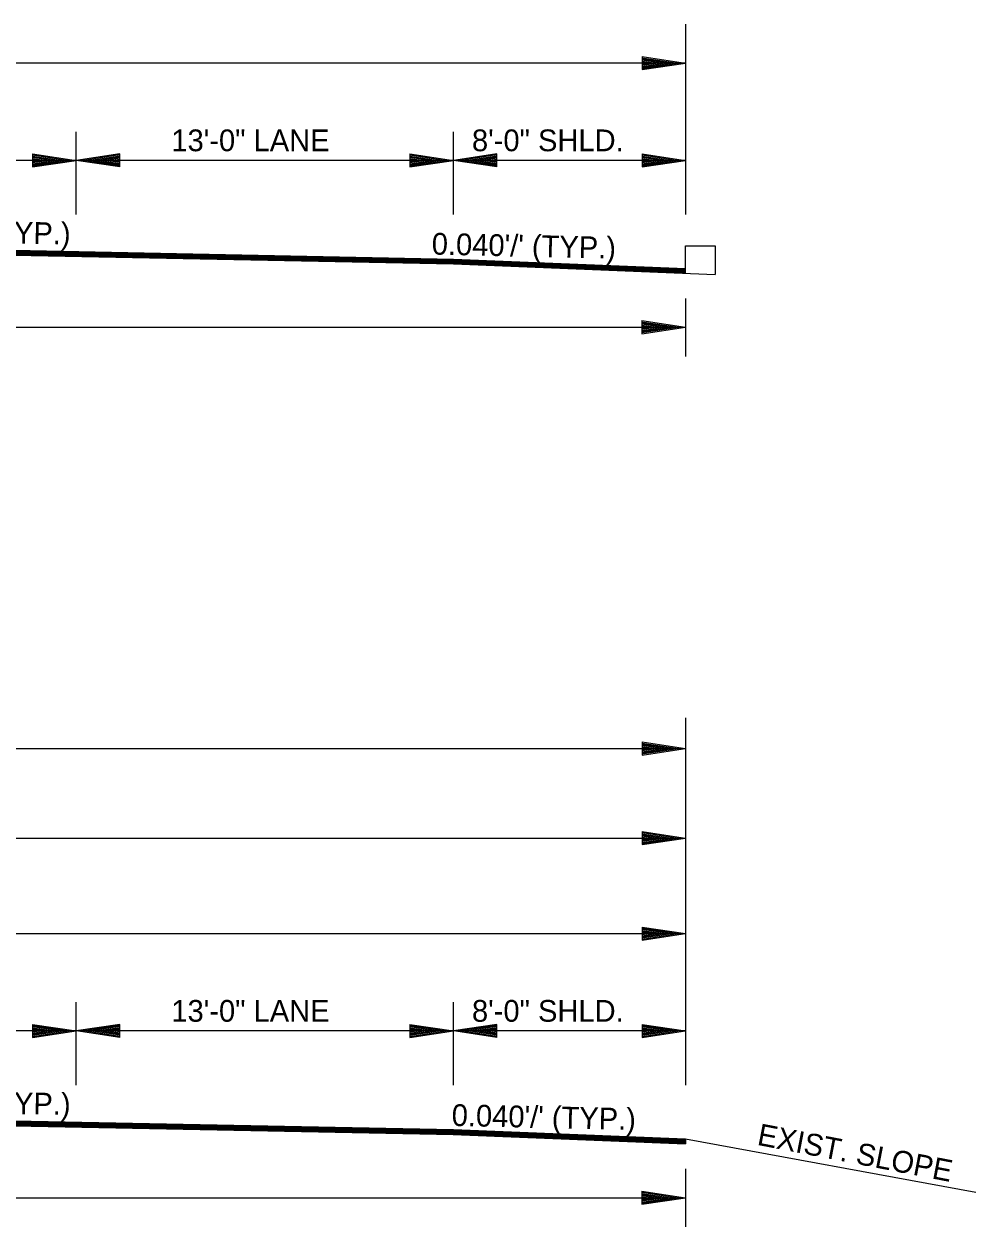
# Model space of a CAD drawing. Extents: x 542112 to 1930787, y -1968972 to 596640.
# Drawn here: x 544888 to 545216, y -1947929 to -1947514.5 of the extents above; entities that cross this region are included whole.
import ezdxf

# ---------------------------------------------------------------- set-up
doc = ezdxf.new("R2010")
doc.units = 0
doc.layers.add('R_Border', color=7, linetype='Continuous')
doc.layers.add('R_Draft', color=7, linetype='Continuous')

msp = doc.modelspace()

# ---------------------------------------------------------------- linework, layer by layer
at = {"layer": 'R_Border'}
for p, q in [((545115.93, -1947600.33), (545115.93, -1947590.92)), ((545115.93, -1947590.92), (545126.1, -1947590.92)), ((545126.1, -1947590.92), (545126.1, -1947600.74))]:
    msp.add_line(p, q, dxfattribs=at)
at = {"layer": 'R_Draft'}
for p, q in [((545115.93, -1947514.45), (545115.93, -1947580.11)), ((545100.93, -1947525.67), (545115.93, -1947527.92)), ((545100.93, -1947525.67), (545100.93, -1947530.17)), ((545100.93, -1947526.04), (545113.42, -1947527.92)), ((545100.93, -1947526.42), (545110.84, -1947527.92)), ((545100.93, -1947526.8), (545108.35, -1947527.92)), ((545115.93, -1947527.92), (544315.93, -1947527.92)), ((545100.93, -1947527.19), (545105.8, -1947527.92)), ((545100.93, -1947527.56), (545103.3, -1947527.92)), ((545100.93, -1947530.17), (545115.93, -1947527.92)), ((545100.93, -1947528.65), (545105.8, -1947527.92)), ((545100.93, -1947529.41), (545110.84, -1947527.92)), ((545100.93, -1947529.79), (545113.42, -1947527.92)), ((545100.93, -1947529.03), (545108.35, -1947527.92)), ((545100.93, -1947528.27), (545103.3, -1947527.92)), ((544905.93, -1947580.11), (544905.93, -1947551.56)), ((545035.93, -1947580.11), (545035.93, -1947551.56)), ((544890.93, -1947559.2), (544905.93, -1947561.45)), ((544890.93, -1947559.2), (544890.93, -1947563.7)), ((544890.93, -1947559.58), (544903.42, -1947561.45)), ((544890.93, -1947559.96), (544900.84, -1947561.45)), ((544920.93, -1947559.2), (544905.93, -1947561.45)), ((544920.93, -1947559.58), (544908.43, -1947561.45)), ((544920.93, -1947559.96), (544911.01, -1947561.45)), ((544920.93, -1947563.7), (544920.93, -1947559.2)), ((545020.93, -1947559.2), (545035.93, -1947561.45)), ((545020.93, -1947559.2), (545020.93, -1947563.7)), ((545020.93, -1947559.58), (545033.42, -1947561.45)), ((545020.93, -1947559.96), (545030.84, -1947561.45)), ((545050.93, -1947559.2), (545035.93, -1947561.45)), ((545050.93, -1947559.58), (545038.43, -1947561.45)), ((545050.93, -1947559.96), (545041.01, -1947561.45)), ((545050.93, -1947563.7), (545050.93, -1947559.2)), ((545100.93, -1947559.2), (545115.93, -1947561.45)), ((545100.93, -1947559.2), (545100.93, -1947563.7)), ((545100.93, -1947559.58), (545113.42, -1947561.45)), ((545100.93, -1947559.96), (545110.84, -1947561.45)), ((544905.93, -1947561.45), (544775.93, -1947561.45)), ((544890.93, -1947560.34), (544898.35, -1947561.45)), ((544890.93, -1947560.73), (544895.8, -1947561.45)), ((544890.93, -1947561.1), (544893.3, -1947561.45)), ((544890.93, -1947563.7), (544905.93, -1947561.45)), ((544890.93, -1947562.19), (544895.8, -1947561.45)), ((544890.93, -1947562.95), (544900.84, -1947561.45)), ((544890.93, -1947563.33), (544903.42, -1947561.45)), ((544890.93, -1947562.57), (544898.35, -1947561.45)), ((544890.93, -1947561.81), (544893.3, -1947561.45)), ((545035.93, -1947561.45), (544905.93, -1947561.45)), ((544920.93, -1947563.7), (544905.93, -1947561.45)), ((544920.93, -1947563.33), (544908.43, -1947561.45)), ((544920.93, -1947562.95), (544911.01, -1947561.45)), ((544920.93, -1947560.34), (544913.51, -1947561.45)), ((544920.93, -1947562.57), (544913.51, -1947561.45)), ((544920.93, -1947560.72), (544916.05, -1947561.45)), ((544920.93, -1947562.18), (544916.05, -1947561.45)), ((544920.93, -1947561.1), (544918.56, -1947561.45)), ((544920.93, -1947561.81), (544918.56, -1947561.45)), ((545020.93, -1947560.34), (545028.35, -1947561.45)), ((545020.93, -1947560.73), (545025.8, -1947561.45)), ((545020.93, -1947561.1), (545023.3, -1947561.45)), ((545020.93, -1947563.7), (545035.93, -1947561.45)), ((545020.93, -1947562.19), (545025.8, -1947561.45)), ((545020.93, -1947562.95), (545030.84, -1947561.45)), ((545020.93, -1947563.33), (545033.42, -1947561.45)), ((545020.93, -1947562.57), (545028.35, -1947561.45)), ((545020.93, -1947561.81), (545023.3, -1947561.45)), ((545115.93, -1947561.45), (545035.93, -1947561.45)), ((545050.93, -1947563.7), (545035.93, -1947561.45)), ((545050.93, -1947563.33), (545038.43, -1947561.45)), ((545050.93, -1947562.95), (545041.01, -1947561.45)), ((545050.93, -1947560.34), (545043.51, -1947561.45)), ((545050.93, -1947562.57), (545043.51, -1947561.45)), ((545050.93, -1947560.72), (545046.05, -1947561.45)), ((545050.93, -1947562.18), (545046.05, -1947561.45)), ((545050.93, -1947561.1), (545048.56, -1947561.45)), ((545050.93, -1947561.81), (545048.56, -1947561.45)), ((545100.93, -1947560.34), (545108.35, -1947561.45)), ((545100.93, -1947560.73), (545105.8, -1947561.45)), ((545100.93, -1947561.1), (545103.3, -1947561.45)), ((545100.93, -1947563.7), (545115.93, -1947561.45)), ((545100.93, -1947562.19), (545105.8, -1947561.45)), ((545100.93, -1947562.95), (545110.84, -1947561.45)), ((545100.93, -1947563.33), (545113.42, -1947561.45)), ((545100.93, -1947562.57), (545108.35, -1947561.45)), ((545100.93, -1947561.81), (545103.3, -1947561.45)), ((544715.93, -1947589.06), (545035.93, -1947595.46)), ((544715.9, -1947590.56), (545035.93, -1947596.96)), ((544715.9, -1947590.73), (545035.93, -1947597.13)), ((544715.91, -1947589.96), (545035.93, -1947596.36)), ((544715.91, -1947590.26), (545035.93, -1947596.66)), ((544715.92, -1947589.36), (545035.93, -1947595.76)), ((544715.92, -1947589.66), (545035.93, -1947596.06)), ((545035.93, -1947595.46), (545115.93, -1947598.66)), ((545035.93, -1947595.76), (545115.93, -1947598.96)), ((545035.93, -1947596.06), (545115.93, -1947599.26)), ((545035.93, -1947596.36), (545115.93, -1947599.56)), ((545035.93, -1947596.66), (545115.93, -1947599.86)), ((545035.93, -1947596.96), (545115.93, -1947600.16)), ((545035.93, -1947597.13), (545126.1, -1947600.74)), ((545115.93, -1947609), (545115.93, -1947629)), ((545100.91, -1947616.67), (545115.91, -1947618.92)), ((545100.91, -1947616.67), (545100.91, -1947621.17)), ((545100.91, -1947617.04), (545113.4, -1947618.92)), ((545100.91, -1947617.43), (545110.82, -1947618.92)), ((545100.91, -1947617.8), (545108.32, -1947618.92)), ((544315.93, -1947618.92), (545115.93, -1947618.92)), ((545100.91, -1947618.19), (545105.78, -1947618.92)), ((545100.91, -1947618.57), (545103.28, -1947618.92)), ((545100.91, -1947621.17), (545115.91, -1947618.92)), ((545100.91, -1947619.65), (545105.78, -1947618.92)), ((545100.91, -1947620.41), (545110.82, -1947618.92)), ((545100.91, -1947620.79), (545113.4, -1947618.92)), ((545100.91, -1947620.04), (545108.32, -1947618.92)), ((545100.91, -1947619.27), (545103.28, -1947618.92)), ((545115.93, -1947753.55), (545115.93, -1947880.11)), ((545100.93, -1947761.87), (545115.93, -1947764.12)), ((545100.93, -1947761.87), (545100.93, -1947766.37)), ((545100.93, -1947762.24), (545113.42, -1947764.12)), ((545100.93, -1947762.62), (545110.84, -1947764.12)), ((545100.93, -1947763), (545108.35, -1947764.12)), ((544315.93, -1947764.12), (545115.93, -1947764.12)), ((545100.93, -1947763.39), (545105.8, -1947764.12)), ((545100.93, -1947763.76), (545103.3, -1947764.12)), ((545100.93, -1947766.37), (545115.93, -1947764.12)), ((545100.93, -1947764.85), (545105.8, -1947764.12)), ((545100.93, -1947765.61), (545110.84, -1947764.12)), ((545100.93, -1947765.99), (545113.42, -1947764.12)), ((545100.93, -1947765.23), (545108.35, -1947764.12)), ((545100.93, -1947764.47), (545103.3, -1947764.12)), ((544315.93, -1947794.99), (545115.93, -1947794.99)), ((545100.93, -1947792.74), (545115.93, -1947794.99)), ((545100.93, -1947792.74), (545100.93, -1947797.24)), ((545100.93, -1947793.11), (545113.42, -1947794.99)), ((545100.93, -1947793.49), (545110.84, -1947794.99)), ((545100.93, -1947793.87), (545108.35, -1947794.99)), ((545100.93, -1947794.26), (545105.8, -1947794.99)), ((545100.93, -1947794.63), (545103.3, -1947794.99)), ((545100.93, -1947797.24), (545115.93, -1947794.99)), ((545100.93, -1947795.72), (545105.8, -1947794.99)), ((545100.93, -1947796.48), (545110.84, -1947794.99)), ((545100.93, -1947796.86), (545113.42, -1947794.99)), ((545100.93, -1947796.1), (545108.35, -1947794.99)), ((545100.93, -1947795.34), (545103.3, -1947794.99)), ((544315.93, -1947827.92), (545115.93, -1947827.92)), ((545100.93, -1947825.67), (545115.93, -1947827.92)), ((545100.93, -1947825.67), (545100.93, -1947830.17)), ((545100.93, -1947826.04), (545113.42, -1947827.92)), ((545100.93, -1947826.42), (545110.84, -1947827.92)), ((545100.93, -1947826.8), (545108.35, -1947827.92)), ((545100.93, -1947827.19), (545105.8, -1947827.92)), ((545100.93, -1947827.56), (545103.3, -1947827.92)), ((545100.93, -1947830.17), (545115.93, -1947827.92)), ((545100.93, -1947828.65), (545105.8, -1947827.92)), ((545100.93, -1947829.41), (545110.84, -1947827.92)), ((545100.93, -1947829.79), (545113.42, -1947827.92)), ((545100.93, -1947829.03), (545108.35, -1947827.92)), ((545100.93, -1947828.27), (545103.3, -1947827.92)), ((544905.93, -1947880.11), (544905.93, -1947851.56)), ((545035.93, -1947880.11), (545035.93, -1947851.56)), ((544905.93, -1947861.45), (544775.93, -1947861.45)), ((544890.93, -1947859.2), (544905.93, -1947861.45)), ((544890.93, -1947859.2), (544890.93, -1947863.7)), ((544890.93, -1947859.58), (544903.42, -1947861.45)), ((544890.93, -1947859.96), (544900.84, -1947861.45)), ((544890.93, -1947860.34), (544898.35, -1947861.45)), ((544890.93, -1947860.73), (544895.8, -1947861.45)), ((544890.93, -1947861.1), (544893.3, -1947861.45)), ((544890.93, -1947863.7), (544905.93, -1947861.45)), ((544890.93, -1947862.19), (544895.8, -1947861.45)), ((544890.93, -1947862.95), (544900.84, -1947861.45)), ((544890.93, -1947863.33), (544903.42, -1947861.45)), ((544890.93, -1947862.57), (544898.35, -1947861.45)), ((544890.93, -1947861.81), (544893.3, -1947861.45)), ((544920.93, -1947859.2), (544905.93, -1947861.45)), ((545035.93, -1947861.45), (544905.93, -1947861.45)), ((544920.93, -1947863.7), (544905.93, -1947861.45)), ((544920.93, -1947859.58), (544908.43, -1947861.45)), ((544920.93, -1947863.33), (544908.43, -1947861.45)), ((544920.93, -1947859.96), (544911.01, -1947861.45)), ((544920.93, -1947862.95), (544911.01, -1947861.45)), ((544920.93, -1947860.34), (544913.51, -1947861.45)), ((544920.93, -1947862.57), (544913.51, -1947861.45)), ((544920.93, -1947860.72), (544916.05, -1947861.45)), ((544920.93, -1947862.18), (544916.05, -1947861.45)), ((544920.93, -1947861.1), (544918.56, -1947861.45)), ((544920.93, -1947861.81), (544918.56, -1947861.45)), ((544920.93, -1947863.7), (544920.93, -1947859.2)), ((545020.93, -1947859.2), (545035.93, -1947861.45)), ((545020.93, -1947859.2), (545020.93, -1947863.7)), ((545020.93, -1947859.58), (545033.42, -1947861.45)), ((545020.93, -1947859.96), (545030.84, -1947861.45)), ((545020.93, -1947860.34), (545028.35, -1947861.45)), ((545020.93, -1947860.73), (545025.8, -1947861.45)), ((545020.93, -1947861.1), (545023.3, -1947861.45)), ((545020.93, -1947863.7), (545035.93, -1947861.45)), ((545020.93, -1947862.19), (545025.8, -1947861.45)), ((545020.93, -1947862.95), (545030.84, -1947861.45)), ((545020.93, -1947863.33), (545033.42, -1947861.45)), ((545020.93, -1947862.57), (545028.35, -1947861.45)), ((545020.93, -1947861.81), (545023.3, -1947861.45)), ((545050.93, -1947859.2), (545035.93, -1947861.45)), ((545115.93, -1947861.45), (545035.93, -1947861.45)), ((545050.93, -1947863.7), (545035.93, -1947861.45)), ((545050.93, -1947859.58), (545038.43, -1947861.45)), ((545050.93, -1947863.33), (545038.43, -1947861.45)), ((545050.93, -1947859.96), (545041.01, -1947861.45)), ((545050.93, -1947862.95), (545041.01, -1947861.45)), ((545050.93, -1947860.34), (545043.51, -1947861.45)), ((545050.93, -1947862.57), (545043.51, -1947861.45)), ((545050.93, -1947860.72), (545046.05, -1947861.45)), ((545050.93, -1947862.18), (545046.05, -1947861.45)), ((545050.93, -1947861.1), (545048.56, -1947861.45)), ((545050.93, -1947861.81), (545048.56, -1947861.45)), ((545050.93, -1947863.7), (545050.93, -1947859.2)), ((545100.93, -1947859.2), (545115.93, -1947861.45)), ((545100.93, -1947859.2), (545100.93, -1947863.7)), ((545100.93, -1947859.58), (545113.42, -1947861.45)), ((545100.93, -1947859.96), (545110.84, -1947861.45)), ((545100.93, -1947860.34), (545108.35, -1947861.45)), ((545100.93, -1947860.73), (545105.8, -1947861.45)), ((545100.93, -1947861.1), (545103.3, -1947861.45)), ((545100.93, -1947863.7), (545115.93, -1947861.45)), ((545100.93, -1947862.19), (545105.8, -1947861.45)), ((545100.93, -1947862.95), (545110.84, -1947861.45)), ((545100.93, -1947863.33), (545113.42, -1947861.45)), ((545100.93, -1947862.57), (545108.35, -1947861.45)), ((545100.93, -1947861.81), (545103.3, -1947861.45)), ((544715.9, -1947890.56), (545035.93, -1947896.96)), ((544715.9, -1947890.73), (545035.93, -1947897.13)), ((544715.91, -1947889.96), (545035.93, -1947896.36)), ((544715.91, -1947890.26), (545035.93, -1947896.66)), ((544715.92, -1947889.36), (545035.93, -1947895.76)), ((544715.92, -1947889.66), (545035.93, -1947896.06)), ((544715.93, -1947889.06), (545035.93, -1947895.46)), ((545035.92, -1947895.76), (545115.93, -1947898.96)), ((545035.93, -1947895.46), (545115.93, -1947898.66)), ((545035.86, -1947897.13), (545115.93, -1947900.33)), ((545035.87, -1947896.96), (545115.93, -1947900.16)), ((545035.88, -1947896.66), (545115.93, -1947899.86)), ((545035.89, -1947896.36), (545115.93, -1947899.56)), ((545035.91, -1947896.06), (545115.93, -1947899.26)), ((545115.93, -1947898.66), (545216, -1947917.04)), ((545115.93, -1947898.66), (545115.93, -1947900.33)), ((545115.93, -1947909), (545115.93, -1947929)), ((544315.93, -1947918.92), (545115.93, -1947918.92)), ((545100.91, -1947916.67), (545115.91, -1947918.92)), ((545100.91, -1947916.67), (545100.91, -1947921.17)), ((545100.91, -1947917.04), (545113.4, -1947918.92)), ((545100.91, -1947917.43), (545110.82, -1947918.92)), ((545100.91, -1947917.8), (545108.32, -1947918.92)), ((545100.91, -1947918.19), (545105.78, -1947918.92)), ((545100.91, -1947918.57), (545103.28, -1947918.92)), ((545100.91, -1947921.17), (545115.91, -1947918.92)), ((545100.91, -1947919.65), (545105.78, -1947918.92)), ((545100.91, -1947920.41), (545110.82, -1947918.92)), ((545100.91, -1947920.79), (545113.4, -1947918.92)), ((545100.91, -1947920.04), (545108.32, -1947918.92)), ((545100.91, -1947919.27), (545103.28, -1947918.92))]:
    msp.add_line(p, q, dxfattribs=at)

# ---------------------------------------------------------------- texts
for s, p in [('13\'-0" LANE', (544938.74, -1947558.28)), ('8\'-0" SHLD.', (545042.33, -1947558.28)), ('13\'-0" LANE', (544938.74, -1947858.28)), ('8\'-0" SHLD.', (545042.33, -1947858.28))]:
    msp.add_text(s, height=7.5, dxfattribs=at).set_placement(p)
for s, rotation, p in [("0.020'/' (TYP.)", 359.1281, (544840.51, -1947589.42)), ("0.040'/' (TYP.)", 358.6816, (545028.41, -1947593.88)), ("0.020'/' (TYP.)", 359.1281, (544840.51, -1947889.42)), ("0.040'/' (TYP.)", 358.6816, (545035.28, -1947894.16)), ('EXIST. SLOPE', 349.1171, (545140.31, -1947900.66))]:
    msp.add_text(s, height=7.5, rotation=rotation, dxfattribs=at).set_placement(p)

doc.saveas('drawing.dxf')
